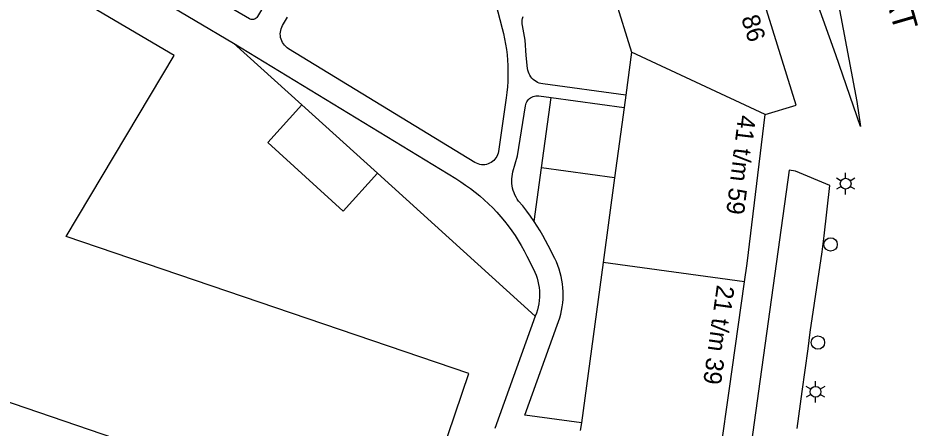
# Model space of a CAD drawing. Extents: x 122462 to 123306, y 485548 to 486417.
# Drawn here: x 122594.5 to 122670, y 485893.5 to 485927.9 of the extents above; entities that cross this region are included whole.
import ezdxf

# ---------------------------------------------------------------- set-up
doc = ezdxf.new("R2010")
doc.units = 0
for name, color, linetype in [('Level 1', 7, 'Continuous'), ('Level 17', 7, 'Continuous'), ('Level 19', 7, 'Continuous'), ('Level 2', 7, 'Continuous'), ('Level 22', 7, 'Continuous'), ('Level 4', 7, 'Continuous'), ('Level 50', 7, 'Continuous'), ('Level 53', 7, 'Continuous'), ('Level 58', 7, 'Continuous'), ('Level 59', 7, 'Continuous')]:
    doc.layers.add(name, color=color, linetype=linetype)

msp = doc.modelspace()

# ---------------------------------------------------------------- linework, layer by layer
at = {"layer": 'Level 1'}
for p, q in [((122644.144, 485930.887), (122645.963, 485925.031)), ((122645.963, 485925.031), (122645.474, 485921.417)), ((122645.474, 485921.417), (122645.333, 485920.381)), ((122645.333, 485920.381), (122644.536, 485914.49)), ((122644.536, 485914.49), (122643.571, 485907.364)), ((122643.571, 485907.364), (122641.752, 485893.93)), ((122641.752, 485893.93), (122641.665, 485893.291))]:
    msp.add_line(p, q, dxfattribs=at)
for points in [[(122657.174, 485919.805), (122659.766, 485920.589), (122655.311, 485934.911)], [(122627.853, 485885.077), (122628.77, 485887.768), (122628.817, 485887.751), (122632.33, 485898.059), (122598.563, 485909.554), (122607.6, 485924.759), (122594.715, 485932.358)], [(122655.424, 485905.758), (122655.642, 485907.304), (122657.174, 485919.805)], [(122653.444, 485891.696), (122654.137, 485896.619), (122655.424, 485905.758)], [(122579.039, 485900.679), (122609.071, 485890.432), (122627.809, 485884.039), (122627.989, 485884.549), (122627.707, 485884.649), (122627.853, 485885.077)]]:
    msp.add_lwpolyline(points, dxfattribs=at)
at = {"layer": 'Level 17'}
for points in [[(122661.012, 485941.193), (122664.84, 485920.889), (122665.16, 485918.789)], [(122665.16, 485918.789), (122663.08, 485924.789), (122658.17, 485938.569)], [(122659.852, 485893.45), (122660.275, 485896.543), (122660.767, 485900.141), (122660.939, 485901.532), (122661.927, 485908.273), (122662.112, 485909.604), (122662.576, 485913.83), (122659.7, 485915.038), (122659.169, 485915.136), (122656.608, 485896.588), (122653.618, 485874.94)]]:
    msp.add_lwpolyline(points, dxfattribs=at)
at = {"layer": 'Level 19'}
for p, q in [((122638.41, 485915.319), (122639.208, 485921.211)), ((122639.208, 485921.211), (122645.333, 485920.381)), ((122637.799, 485910.814), (122638.41, 485915.319)), ((122644.536, 485914.49), (122638.41, 485915.319))]:
    msp.add_line(p, q, dxfattribs=at)
for points in [[(122615.228, 485929.084), (122614.6, 485928.01), (122614.55, 485927.939), (122614.488, 485927.877), (122614.416, 485927.828), (122614.337, 485927.791), (122614.253, 485927.769), (122614.166, 485927.762), (122614.079, 485927.77), (122613.995, 485927.794), (122613.916, 485927.831), (122608.055, 485931.254), (122608.409, 485931.861)], [(122634.18, 485930.579), (122635.118, 485927.023), (122635.226, 485926.585), (122635.321, 485926.144), (122635.402, 485925.7), (122635.47, 485925.254), (122635.523, 485924.806), (122635.563, 485924.357), (122635.589, 485923.906), (122635.6, 485923.455), (122635.598, 485923.004), (122635.582, 485922.554), (122635.552, 485922.103), (122635.508, 485921.654), (122635.45, 485921.207), (122634.796, 485916.69), (122634.768, 485916.55), (122634.724, 485916.414), (122634.666, 485916.284), (122634.594, 485916.161), (122634.509, 485916.047), (122634.412, 485915.942), (122634.305, 485915.849), (122634.187, 485915.768), (122634.062, 485915.7), (122633.929, 485915.647), (122633.792, 485915.608), (122633.652, 485915.585), (122633.509, 485915.577), (122633.367, 485915.584), (122633.226, 485915.608), (122633.089, 485915.646), (122632.957, 485915.7), (122632.831, 485915.767), (122617.2, 485925.313), (122617.077, 485925.397), (122616.964, 485925.493), (122616.861, 485925.601), (122616.769, 485925.718), (122616.69, 485925.844), (122616.625, 485925.978), (122616.574, 485926.118), (122616.538, 485926.262), (122616.516, 485926.41), (122616.51, 485926.558), (122616.52, 485926.707), (122616.545, 485926.854), (122616.584, 485926.997), (122616.639, 485927.136), (122616.707, 485927.268), (122617.113, 485927.963)], [(122645.474, 485921.417), (122638.509, 485922.36), (122638.362, 485922.388), (122638.219, 485922.43), (122638.081, 485922.487), (122637.949, 485922.557), (122637.825, 485922.641), (122637.71, 485922.737), (122637.606, 485922.843), (122637.512, 485922.96), (122637.432, 485923.086), (122637.364, 485923.219), (122637.31, 485923.358), (122637.271, 485923.503), (122637.246, 485923.65), (122637.12, 485924.749), (122637.03, 485926.029), (122636.808, 485927.256), (122636.789, 485927.407), (122636.785, 485927.559), (122636.797, 485927.71), (122636.825, 485927.86), (122636.868, 485928.006)], [(122612.6, 485925.789), (122631.217, 485914.42), (122631.637, 485914.154), (122632.049, 485913.876), (122632.451, 485913.585), (122632.845, 485913.281), (122633.229, 485912.966), (122633.602, 485912.639), (122633.966, 485912.3), (122634.319, 485911.95), (122634.661, 485911.589), (122634.991, 485911.218), (122635.31, 485910.837), (122635.617, 485910.446), (122635.911, 485910.046), (122636.193, 485909.637), (122636.462, 485909.219), (122636.718, 485908.794), (122636.961, 485908.36), (122637.19, 485907.919), (122637.74, 485906.819), (122637.854, 485906.573), (122637.954, 485906.322), (122638.04, 485906.064), (122638.111, 485905.803), (122638.167, 485905.538), (122638.207, 485905.27), (122638.233, 485905), (122638.243, 485904.729), (122638.238, 485904.459), (122638.217, 485904.188), (122638.181, 485903.92), (122638.13, 485903.654), (122638.064, 485903.391), (122637.983, 485903.133), (122637.887, 485902.879)], [(122637.799, 485910.814), (122637.491, 485911.258), (122637.17, 485911.693), (122636.837, 485912.118), (122636.491, 485912.533), (122636.377, 485912.695), (122636.274, 485912.864), (122636.184, 485913.041), (122636.106, 485913.223), (122636.041, 485913.41), (122635.99, 485913.601), (122635.953, 485913.796), (122635.929, 485913.993), (122635.919, 485914.19), (122635.923, 485914.388), (122635.941, 485914.586), (122635.973, 485914.781), (122636.019, 485914.974), (122636.39, 485916.319), (122637.06, 485920.515), (122637.085, 485920.631), (122637.125, 485920.744), (122637.177, 485920.851), (122637.241, 485920.951), (122637.317, 485921.042), (122637.404, 485921.124), (122637.499, 485921.195), (122637.602, 485921.254), (122637.712, 485921.301), (122637.826, 485921.334), (122637.943, 485921.354), (122638.062, 485921.359), (122638.181, 485921.35), (122639.208, 485921.211)], [(122641.752, 485893.93), (122637.018, 485894.571), (122639.728, 485902.124), (122639.842, 485902.423), (122639.943, 485902.727), (122640.028, 485903.035), (122640.099, 485903.347), (122640.155, 485903.663), (122640.196, 485903.98), (122640.222, 485904.299), (122640.233, 485904.619), (122640.229, 485904.939), (122640.209, 485905.259), (122640.175, 485905.577), (122640.125, 485905.893), (122640.06, 485906.206), (122639.981, 485906.517), (122639.887, 485906.823), (122639.779, 485907.124), (122639.656, 485907.419), (122639.52, 485907.709), (122638.97, 485908.809), (122638.756, 485909.222), (122638.532, 485909.629), (122638.298, 485910.03), (122638.053, 485910.425), (122637.799, 485910.814)]]:
    msp.add_lwpolyline(points, dxfattribs=at)
at = {"layer": 'Level 2'}
msp.add_line((122618.329, 485920.598), (122624.662, 485914.861), dxfattribs=at)
msp.add_lwpolyline([(122624.662, 485914.861), (122621.792, 485911.694), (122615.459, 485917.432), (122618.329, 485920.598)], dxfattribs=at)
at = {"layer": 'Level 22'}
for p, q in [((122597.525, 485934.766), (122612.6, 485925.789)), ((122612.6, 485925.789), (122618.329, 485920.598)), ((122624.662, 485914.861), (122637.887, 485902.879)), ((122637.887, 485902.879), (122634.506, 485893.45))]:
    msp.add_line(p, q, dxfattribs=at)
at = {"layer": 'Level 4'}
for p, q in [((122657.174, 485919.805), (122645.963, 485925.031)), ((122655.424, 485905.758), (122643.571, 485907.364))]:
    msp.add_line(p, q, dxfattribs=at)
at = {"layer": 'Level 50'}
for p, q in [((122663.91, 485914.439), (122663.91, 485914.889)), ((122663.52, 485914.214), (122663.13, 485914.439)), ((122663.52, 485913.764), (122663.13, 485913.539)), ((122664.689, 485914.439), (122664.299, 485914.214)), ((122664.689, 485913.539), (122664.299, 485913.764)), ((122663.91, 485913.089), (122663.91, 485913.539)), ((122661.39, 485896.979), (122661.39, 485897.429)), ((122661, 485896.754), (122660.61, 485896.979)), ((122662.169, 485896.979), (122661.779, 485896.754)), ((122661, 485896.304), (122660.61, 485896.079)), ((122661.39, 485895.629), (122661.39, 485896.079)), ((122662.169, 485896.079), (122661.779, 485896.304))]:
    msp.add_line(p, q, dxfattribs=at)
for centre in [(122663.91, 485913.989), (122661.39, 485896.529)]:
    msp.add_circle(centre, 0.45, dxfattribs=at)
at = {"layer": 'Level 53'}
for centre in [(122662.65, 485908.889), (122661.59, 485900.659)]:
    msp.add_circle(centre, 0.56, dxfattribs=at)

# ---------------------------------------------------------------- texts
at = {"layer": 'Level 58'}
for s, rotation, p in [('68 t/m 86', 287.27811, (122653.318, 485933.747)), ('41 t/m 59', 263.01324, (122654.906, 485919.799)), ('21 t/m 39', 261.98489, (122653.122, 485905.537))]:
    msp.add_text(s, height=1.5, rotation=rotation, dxfattribs=at).set_placement(p)
at = {"layer": 'Level 59'}
msp.add_text('MUNTENDAMSTRAAT', height=2, rotation=286.15869, dxfattribs=at).set_placement((122660.298, 485953.5))

doc.saveas('drawing.dxf')
